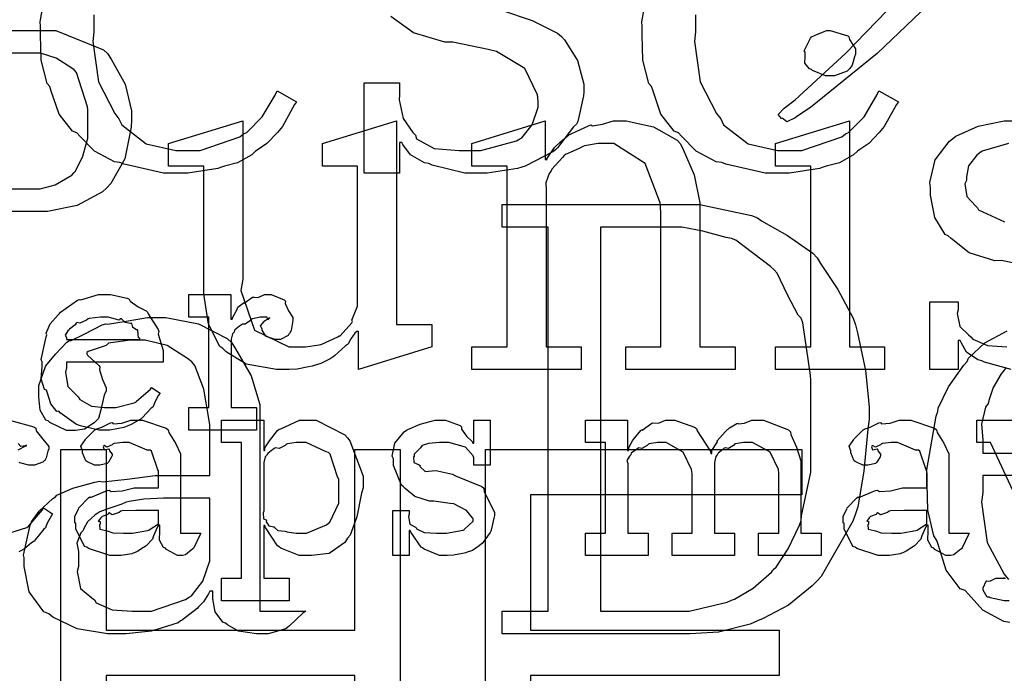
# Model space of a CAD drawing. Extents: x 0 to 8.5, y 0 to 11.
# Tile 274 of 379: x 2.4 to 3, y 8.1 to 8.5. Entities that reach past the tile are written whole.
import ezdxf

# ---------------------------------------------------------------- set-up
doc = ezdxf.new("R2010")
doc.units = 0
doc.layers.get('0').update_dxf_attribs({"linetype": 'CONTINUOUS'})

msp = doc.modelspace()

# ---------------------------------------------------------------- linework, layer by layer
at = {"color": 0}
for points in [[(2.45594, 8.48926), (2.45594, 8.47885), (2.45529, 8.47293), (2.45882, 8.44814), (2.46875, 8.42871), (2.47136, 8.42546), (2.47314, 8.42176), (2.48817, 8.4101), (2.50629, 8.40593), (2.51238, 8.40593), (2.52126, 8.40593), (2.54574, 8.41444), (2.54796, 8.41613), (2.54997, 8.41699), (2.5594, 8.4266), (2.56733, 8.43989), (2.56858, 8.4426), (2.58051, 8.43588), (2.57932, 8.43431), (2.57178, 8.42074), (2.57075, 8.41938), (2.56879, 8.41699), (2.56233, 8.41032), (2.55686, 8.40653), (2.55533, 8.40549), (2.553, 8.40338), (2.54428, 8.39833), (2.53624, 8.39638), (2.53429, 8.39572), (2.53207, 8.39481), (2.51367, 8.39204), (2.5076, 8.39204), (2.5076, 8.39204), (2.49869, 8.39204), (2.47461, 8.39746), (2.472, 8.39854), (2.46858, 8.39908), (2.45632, 8.40554), (2.44732, 8.41482), (2.44553, 8.41678), (2.44282, 8.41786), (2.43457, 8.42839), (2.42979, 8.44243), (2.42882, 8.44521), (2.42719, 8.44706), (2.42356, 8.46143), (2.42318, 8.47711), (2.42318, 8.48232), (2.42296, 8.48508), (2.42839, 8.51606)], [(2.82563, 8.48926), (2.82563, 8.47885), (2.82497, 8.47293), (2.8285, 8.44814), (2.83843, 8.42871), (2.84104, 8.42546), (2.84283, 8.42176), (2.85786, 8.4101), (2.87597, 8.40593), (2.88206, 8.40593), (2.89094, 8.40593), (2.91542, 8.41444), (2.91764, 8.41613), (2.91965, 8.41699), (2.9291, 8.4266), (2.93701, 8.43989), (2.93826, 8.4426), (2.95019, 8.43588), (2.949, 8.43431), (2.94146, 8.42074), (2.94043, 8.41938), (2.93847, 8.41699), (2.93201, 8.41032), (2.92654, 8.40653), (2.92503, 8.40549), (2.92269, 8.40338), (2.91396, 8.39833), (2.90593, 8.39638), (2.90397, 8.39572), (2.90175, 8.39481), (2.88336, 8.39204), (2.87728, 8.39204), (2.87728, 8.39204), (2.86837, 8.39204), (2.84429, 8.39746), (2.84169, 8.39854), (2.83826, 8.39908), (2.82601, 8.40554), (2.817, 8.41482), (2.81521, 8.41678), (2.8125, 8.41786), (2.80425, 8.42839), (2.79949, 8.44243), (2.7985, 8.44521), (2.79688, 8.44706), (2.79324, 8.46143), (2.79286, 8.47711), (2.79286, 8.48232), (2.79264, 8.48508), (2.79807, 8.51606)], [(2.98172, 8.50831), (2.93707, 8.46556), (2.89611, 8.43246), (2.8884, 8.42719), (2.88687, 8.42611), (2.88172, 8.42361), (2.87956, 8.42518), (2.87907, 8.42567), (2.87836, 8.42567), (2.87625, 8.42817), (2.87999, 8.43197), (2.88081, 8.43261), (2.88683, 8.43707), (2.91792, 8.46576), (2.94954, 8.49858)], [(2.70578, 8.49235), (2.72526, 8.48594), (2.74083, 8.47808), (2.74317, 8.47601), (2.74511, 8.47396), (2.75304, 8.46137), (2.75706, 8.44683), (2.75706, 8.44194), (2.75672, 8.43951), (2.75325, 8.42372), (2.7525, 8.42219), (2.75065, 8.42051), (2.74539, 8.41351), (2.74089, 8.40756), (2.73947, 8.40636), (2.73801, 8.40522), (2.72086, 8.39638), (2.71886, 8.39572), (2.71625, 8.39481), (2.69754, 8.39204), (2.69129, 8.39204), (2.69129, 8.39204), (2.68392, 8.39204), (2.66385, 8.39692), (2.66178, 8.39789), (2.65918, 8.39839), (2.65056, 8.40338), (2.64572, 8.40972), (2.64507, 8.41092), (2.64378, 8.41092), (2.64378, 8.39204), (2.62207, 8.39204), (2.62207, 8.4476), (2.64378, 8.4476), (2.64378, 8.44021), (2.64361, 8.43718), (2.64594, 8.42563), (2.65192, 8.4171), (2.65354, 8.41547), (2.65419, 8.41308), (2.66499, 8.40712), (2.68044, 8.40593), (2.68565, 8.40593), (2.69362, 8.40593), (2.71565, 8.41189), (2.71756, 8.41308), (2.71892, 8.41374), (2.72521, 8.42171), (2.72885, 8.43267), (2.72885, 8.43631), (2.72851, 8.44026), (2.72071, 8.45638), (2.70335, 8.4669), (2.69824, 8.46799), (2.67654, 8.47254), (2.6715, 8.4725), (2.65224, 8.47825), (2.63846, 8.48828)], [(2.32693, 8.47965), (2.42199, 8.47965), (2.43257, 8.47965), (2.46186, 8.46793), (2.46431, 8.46556), (2.46669, 8.46213), (2.47526, 8.44672), (2.47906, 8.43028), (2.47906, 8.42475), (2.47889, 8.42025), (2.47504, 8.40082), (2.46636, 8.38558), (2.46386, 8.38308), (2.46132, 8.38064), (2.44569, 8.37213), (2.4274, 8.36854), (2.42133, 8.36854), (2.37381, 8.36854)], [(3.03093, 8.33469), (3.01357, 8.33837), (3.00944, 8.33822), (2.99376, 8.34304), (2.98264, 8.35183), (2.98079, 8.35357), (2.97889, 8.35433), (2.9725, 8.36475), (2.96994, 8.37853), (2.96994, 8.38308), (2.96957, 8.38629), (2.97282, 8.40022), (2.98133, 8.41146), (2.98361, 8.41325), (2.98557, 8.41482), (2.99924, 8.42101), (3.01519, 8.4241), (3.02051, 8.4241)], [(3.0179, 8.41021), (3.00174, 8.40554), (3.00032, 8.40457), (2.99837, 8.403), (2.99328, 8.39654), (2.99208, 8.38971), (2.99208, 8.38743), (2.9911, 8.38547), (2.99219, 8.37761), (2.99767, 8.37185), (2.99881, 8.37071), (2.99946, 8.36947), (3.01531, 8.36203)], [(3.01947, 8.27132), (3.00315, 8.27587), (3.00142, 8.27675), (2.99903, 8.27724), (2.99197, 8.28201), (2.98867, 8.28803), (2.98817, 8.28911), (2.98687, 8.28911), (2.98687, 8.27132), (2.96951, 8.27132), (2.96951, 8.31299), (2.98687, 8.31299), (2.98687, 8.308), (2.98628, 8.30567), (2.9879, 8.29779), (2.99337, 8.29258), (2.99468, 8.2915), (2.99593, 8.28993), (3.00504, 8.28603), (3.01676, 8.28521)], [(3.01872, 8.11583), (3.01497, 8.11649), (3.00211, 8.12349), (2.993, 8.13351), (2.99115, 8.13558), (2.98822, 8.13661), (2.9796, 8.14794), (2.97478, 8.16319), (2.97379, 8.16618), (2.97206, 8.16906), (2.96826, 8.18494), (2.96793, 8.20085), (2.96793, 8.20611), (2.96767, 8.20975), (2.97336, 8.24268), (2.97444, 8.24561), (2.97472, 8.24761), (2.98096, 8.26069), (2.9905, 8.27408), (2.99246, 8.27621), (2.99322, 8.27832), (3.00325, 8.28765), (3.01699, 8.29503)], [(3.01633, 8.27251), (3.01525, 8.271), (3.0134, 8.26878), (3.00836, 8.26036), (3.00581, 8.25239), (3.00526, 8.25037), (3.00364, 8.24821), (3.00119, 8.23779), (3.00201, 8.22803), (3.00201, 8.22478), (3.00201, 8.22), (3.00201, 8.22), (3.10292, 8.22)], [(2.40419, 8.24029), (2.419, 8.23617), (2.42031, 8.23529), (2.42046, 8.23372), (2.42458, 8.22851), (2.42833, 8.22401), (2.42833, 8.2225), (2.42779, 8.22119), (2.4266, 8.21701), (2.42589, 8.2155), (2.42551, 8.21511), (2.42458, 8.21446), (2.41954, 8.21251), (2.41792, 8.21251), (2.41596, 8.21251), (2.41054, 8.21397), (2.4101, 8.21425)], [(3.03851, 8.15826), (3.00683, 8.2264), (2.99837, 8.2264), (2.99837, 8.24029), (3.03396, 8.24029)], [(2.40944, 8.22206), (2.41411, 8.22433), (2.41465, 8.22444), (2.41465, 8.22487), (2.41407, 8.22439), (2.41114, 8.22396), (2.40956, 8.22592)], [(3.13504, 8.20611), (3.00201, 8.20611), (3.00201, 8.19569), (3.00119, 8.18978), (3.00478, 8.16499), (3.01519, 8.14556), (3.01785, 8.14231)], [(2.40369, 8.17085), (2.41476, 8.17432), (2.41575, 8.17497), (2.41596, 8.17535), (2.42449, 8.18511), (2.42507, 8.18625), (2.4305, 8.18257), (2.42964, 8.18121), (2.42736, 8.17681), (2.42654, 8.17469), (2.42617, 8.1741), (2.42518, 8.17318), (2.41986, 8.16656), (2.41922, 8.16585), (2.41775, 8.16471), (2.41331, 8.16118), (2.41075, 8.15978), (2.40989, 8.15935)], [(3.01833, 8.12918), (3.01525, 8.12918), (3.00663, 8.13103), (3.00597, 8.13135), (3.00483, 8.13151), (3.00228, 8.13579), (3.00228, 8.13721), (3.00228, 8.13721), (3.00407, 8.14128), (3.00444, 8.14154), (3.00444, 8.14154), (3.00646, 8.14117), (3.00999, 8.14307), (3.01118, 8.14307), (3.01118, 8.14307), (3.01557, 8.14307)], [(3.01535, 8.14307), (3.01486, 8.14307), (3.01594, 8.14307)]]:
    msp.add_lwpolyline(points, dxfattribs=at)
for points in [[(2.90826, 8.45187), (2.90539, 8.45187), (2.8974, 8.45514), (2.89675, 8.45578), (2.89556, 8.45606), (2.89268, 8.45958), (2.89285, 8.46376), (2.89285, 8.46511), (2.89285, 8.46642), (2.89242, 8.46729), (2.89611, 8.4751), (2.89675, 8.47575), (2.89675, 8.47575), (2.90044, 8.47743), (2.90631, 8.47965), (2.90826, 8.47965), (2.90826, 8.47965), (2.91911, 8.4764), (2.91976, 8.47575), (2.92008, 8.47428), (2.92389, 8.46843), (2.92389, 8.46642), (2.92389, 8.46511), (2.92329, 8.46349), (2.92176, 8.45844), (2.92031, 8.45638), (2.91976, 8.45578), (2.91872, 8.45481), (2.91086, 8.45187), (2.90826, 8.45187)], [(2.37381, 8.38243), (2.42003, 8.38243), (2.42307, 8.38243), (2.43229, 8.38493), (2.44249, 8.39079), (2.4439, 8.39242), (2.44461, 8.39328), (2.44922, 8.40246), (2.45236, 8.41351), (2.45236, 8.41715), (2.45236, 8.43104), (2.45215, 8.43289), (2.44532, 8.45394), (2.4439, 8.45557), (2.44185, 8.45697), (2.43278, 8.46278), (2.42318, 8.46576), (2.42003, 8.46576), (2.37381, 8.46576), (2.37381, 8.38243)], [(2.57433, 8.27132), (2.56808, 8.27132), (2.54949, 8.27458), (2.53722, 8.28217), (2.53526, 8.28435), (2.53326, 8.28549), (2.52636, 8.29926), (2.52354, 8.31788), (2.52354, 8.32406), (2.52354, 8.39632), (2.50185, 8.39632), (2.50185, 8.41021), (2.54742, 8.4241), (2.54742, 8.32687), (2.54633, 8.31993), (2.55464, 8.29562), (2.57574, 8.28521), (2.58279, 8.28521), (2.58594, 8.28521), (2.59429, 8.28651), (2.59538, 8.28674), (2.59597, 8.28689), (2.60579, 8.29139), (2.60667, 8.29194), (2.60732, 8.29199), (2.61436, 8.29997), (2.6149, 8.30083), (2.61453, 8.3016), (2.61794, 8.31033), (2.61794, 8.31321), (2.61794, 8.39632), (2.59646, 8.39632), (2.59646, 8.41021), (2.64182, 8.4241), (2.64182, 8.2991), (2.66351, 8.2991), (2.66351, 8.28521), (2.6186, 8.27132), (2.6186, 8.29476), (2.61751, 8.29476), (2.61637, 8.29362), (2.61344, 8.28961), (2.61236, 8.28733), (2.61187, 8.28674), (2.61062, 8.28592), (2.60385, 8.27974), (2.60297, 8.27914), (2.60113, 8.278), (2.59543, 8.27501), (2.59136, 8.27387), (2.59017, 8.27349), (2.58783, 8.273), (2.58089, 8.2716), (2.57596, 8.27132), (2.57433, 8.27132)], [(2.68821, 8.28521), (2.7099, 8.28521), (2.7099, 8.39632), (2.68821, 8.39632), (2.68821, 8.41021), (2.73313, 8.4241), (2.73313, 8.40044), (2.73443, 8.40044), (2.73426, 8.40076), (2.73904, 8.40782), (2.73964, 8.40847), (2.73964, 8.40847), (2.7424, 8.41103), (2.74783, 8.41553), (2.74875, 8.41607), (2.74918, 8.41618), (2.76014, 8.42139), (2.76133, 8.42171), (2.76221, 8.42117), (2.76844, 8.4221), (2.77513, 8.4241), (2.7774, 8.4241), (2.78299, 8.4241), (2.79981, 8.42057), (2.81429, 8.41237), (2.81625, 8.41), (2.81793, 8.40657), (2.82471, 8.3909), (2.82818, 8.37381), (2.82818, 8.36811), (2.82818, 8.28521), (2.84987, 8.28521), (2.84987, 8.27132), (2.78282, 8.27132), (2.78282, 8.28521), (2.80431, 8.28521), (2.80431, 8.36789), (2.80382, 8.37386), (2.79471, 8.398), (2.77533, 8.41021), (2.76893, 8.41021), (2.76579, 8.41021), (2.75738, 8.40881), (2.75635, 8.40847), (2.7545, 8.40739), (2.74864, 8.40468), (2.74567, 8.40349), (2.74485, 8.40283), (2.74388, 8.40169), (2.73731, 8.39447), (2.73682, 8.3935), (2.73574, 8.39182), (2.73356, 8.38601), (2.73378, 8.38172), (2.73378, 8.38026), (2.73378, 8.28521), (2.75526, 8.28521), (2.75526, 8.27132), (2.68821, 8.27132), (2.68821, 8.28521)], [(2.87463, 8.28521), (2.89632, 8.28521), (2.89632, 8.39632), (2.87463, 8.39632), (2.87463, 8.41021), (2.92019, 8.4241), (2.92019, 8.28521), (2.94168, 8.28521), (2.94168, 8.27132), (2.87463, 8.27132), (2.87463, 8.28521)], [(2.70688, 8.12278), (2.73508, 8.12278), (2.73508, 8.35889), (2.70688, 8.35889), (2.70688, 8.37278), (2.81646, 8.37278), (2.82824, 8.37278), (2.85997, 8.36594), (2.86356, 8.36453), (2.86621, 8.36274), (2.88211, 8.35368), (2.89768, 8.34278), (2.90022, 8.34), (2.90229, 8.33658), (2.91303, 8.32047), (2.92247, 8.30296), (2.92389, 8.29878), (2.92512, 8.29389), (2.93001, 8.27078), (2.93235, 8.24832), (2.93235, 8.24083), (2.93147, 8.23475), (2.92893, 8.20882), (2.92529, 8.18685), (2.92389, 8.18267), (2.92231, 8.17822), (2.90272, 8.14421), (2.90022, 8.14144), (2.89719, 8.13835), (2.88271, 8.12657), (2.86714, 8.11833), (2.86356, 8.11692), (2.8591, 8.1149), (2.83979, 8.10992), (2.82226, 8.10889), (2.81646, 8.10889), (2.70688, 8.10889), (2.70688, 8.12278)], [(2.76719, 8.12278), (2.81299, 8.12278), (2.82167, 8.12278), (2.84511, 8.12842), (2.84771, 8.1295), (2.84956, 8.1301), (2.86094, 8.13699), (2.87218, 8.14675), (2.87397, 8.14882), (2.87511, 8.1499), (2.88249, 8.16103), (2.88949, 8.17572), (2.89046, 8.17854), (2.89063, 8.18143), (2.89632, 8.20828), (2.89632, 8.21718), (2.89632, 8.26449), (2.89615, 8.26779), (2.89144, 8.30007), (2.89046, 8.3029), (2.88867, 8.30469), (2.88217, 8.31733), (2.87571, 8.33057), (2.87397, 8.33262), (2.87158, 8.33464), (2.85032, 8.35086), (2.84771, 8.35194), (2.84435, 8.35254), (2.83008, 8.35628), (2.81722, 8.35889), (2.81299, 8.35889), (2.76719, 8.35889), (2.76719, 8.12278)], [(2.46311, 8.23415), (2.45899, 8.23415), (2.44781, 8.23671), (2.44661, 8.23719), (2.44521, 8.23747), (2.43528, 8.24479), (2.43446, 8.24567), (2.43326, 8.24561), (2.42953, 8.25022), (2.42731, 8.25743), (2.42686, 8.25868), (2.42563, 8.25906), (2.42361, 8.26557), (2.42426, 8.27328), (2.42426, 8.27582), (2.42361, 8.2774), (2.4266, 8.2915), (2.42708, 8.29275), (2.42665, 8.29378), (2.4291, 8.29943), (2.43403, 8.3049), (2.4349, 8.30578), (2.43539, 8.30653), (2.44586, 8.31396), (2.44706, 8.31446), (2.44803, 8.31407), (2.45882, 8.31749), (2.46246, 8.31749), (2.46625, 8.31749), (2.47651, 8.31515), (2.47765, 8.31467), (2.47831, 8.31332), (2.48313, 8.3099), (2.48817, 8.30751), (2.48893, 8.30664), (2.48942, 8.30556), (2.49544, 8.2959), (2.49588, 8.29471), (2.4955, 8.29312), (2.49849, 8.28293), (2.49849, 8.27951), (2.49849, 8.27582), (2.43924, 8.27582), (2.43924, 8.27235), (2.43853, 8.26975), (2.43989, 8.26096), (2.44521, 8.25564), (2.4464, 8.25456), (2.44743, 8.25293), (2.45443, 8.24886), (2.46257, 8.24804), (2.46528, 8.24804), (2.4694, 8.24804), (2.48074, 8.25076), (2.48178, 8.25131), (2.48199, 8.25163), (2.49072, 8.25933), (2.49132, 8.26019), (2.49675, 8.25672), (2.49576, 8.25553), (2.49349, 8.25136), (2.49262, 8.24892), (2.49219, 8.24826), (2.49121, 8.24756), (2.48574, 8.24164), (2.48503, 8.2411), (2.48351, 8.24018), (2.47894, 8.23747), (2.47635, 8.23643), (2.47547, 8.23611), (2.47428, 8.23563), (2.46588, 8.23415), (2.46311, 8.23415)], [(2.51426, 8.24804), (2.52664, 8.24804), (2.52664, 8.3036), (2.51426, 8.3036), (2.51426, 8.31749), (2.5401, 8.31749), (2.5401, 8.30231), (2.54096, 8.30231), (2.54096, 8.30231), (2.54129, 8.3035), (2.54346, 8.30729), (2.54378, 8.30772), (2.54378, 8.30772), (2.54449, 8.30974), (2.54769, 8.31218), (2.54812, 8.3125), (2.54839, 8.31222), (2.55344, 8.31575), (2.55399, 8.31597), (2.55399, 8.31586), (2.55692, 8.3156), (2.56071, 8.31749), (2.56201, 8.31749), (2.56494, 8.31749), (2.57297, 8.31407), (2.57374, 8.31337), (2.57346, 8.31201), (2.57557, 8.30735), (2.57829, 8.30328), (2.57829, 8.30186), (2.57807, 8.30024), (2.57726, 8.29531), (2.57611, 8.29351), (2.57568, 8.29297), (2.57525, 8.29215), (2.57069, 8.28971), (2.56917, 8.28971), (2.56739, 8.28971), (2.56244, 8.29135), (2.56201, 8.29167), (2.56153, 8.29183), (2.5594, 8.29546), (2.5594, 8.29665), (2.55914, 8.29665), (2.55826, 8.29829), (2.56049, 8.30078), (2.56071, 8.301), (2.56065, 8.301), (2.5606, 8.301), (2.56364, 8.30311), (2.56396, 8.30317), (2.56396, 8.30339), (2.56386, 8.303), (2.56287, 8.30186), (2.56239, 8.3036), (2.56222, 8.3036), (2.56164, 8.3036), (2.56028, 8.3036), (2.55985, 8.3036), (2.55811, 8.3036), (2.55344, 8.30251), (2.5529, 8.30231), (2.55214, 8.30137), (2.54889, 8.29921), (2.54699, 8.29915), (2.5466, 8.29883), (2.54551, 8.29807), (2.54243, 8.29551), (2.54221, 8.29438), (2.54204, 8.29406), (2.54112, 8.29335), (2.54031, 8.28999), (2.54031, 8.28885), (2.54031, 8.24804), (2.55593, 8.24804), (2.55593, 8.23415), (2.51426, 8.23415), (2.51426, 8.24804)], [(2.47065, 8.10889), (2.46436, 8.10889), (2.44564, 8.11199), (2.43083, 8.11919), (2.42833, 8.12125), (2.42529, 8.12235), (2.41618, 8.1346), (2.41314, 8.15033), (2.41314, 8.15554), (2.41271, 8.15722), (2.41694, 8.17572), (2.41769, 8.17725), (2.41764, 8.17779), (2.42247, 8.18435), (2.43072, 8.19206), (2.43246, 8.19308), (2.43332, 8.19407), (2.44308, 8.19851), (2.4566, 8.2021), (2.45936, 8.20264), (2.46132, 8.20236), (2.47646, 8.20394), (2.49371, 8.20611), (2.49951, 8.20611), (2.52729, 8.20611), (2.52729, 8.23736), (2.52664, 8.24126), (2.52354, 8.25917), (2.51807, 8.27376), (2.51622, 8.27599), (2.51346, 8.27821), (2.50103, 8.28603), (2.48753, 8.28944), (2.48301, 8.28944), (2.47851, 8.28944), (2.46636, 8.28782), (2.465, 8.28749), (2.46354, 8.28618), (2.45242, 8.2825), (2.45156, 8.28185), (2.45156, 8.28097), (2.4521, 8.28011), (2.45893, 8.27387), (2.45958, 8.27294), (2.45942, 8.27115), (2.46126, 8.26525), (2.46349, 8.25999), (2.46349, 8.25819), (2.46235, 8.25549), (2.46035, 8.24664), (2.45876, 8.24126), (2.45785, 8.24018), (2.45622, 8.23861), (2.45025, 8.23469), (2.44472, 8.23389), (2.44287, 8.23389), (2.43913, 8.23389), (2.42887, 8.23876), (2.4279, 8.23975), (2.42649, 8.24024), (2.42296, 8.24636), (2.42225, 8.25461), (2.42225, 8.25732), (2.42225, 8.26161), (2.42622, 8.27311), (2.42703, 8.27447), (2.42746, 8.27479), (2.43235, 8.28071), (2.4394, 8.28814), (2.44092, 8.28922), (2.442, 8.28917), (2.45042, 8.29335), (2.46104, 8.29883), (2.46326, 8.29943), (2.46436, 8.29926), (2.47575, 8.30111), (2.48899, 8.30333), (2.49343, 8.30333), (2.50011, 8.30333), (2.52018, 8.29943), (2.53792, 8.29031), (2.54075, 8.28771), (2.54297, 8.28412), (2.55263, 8.26742), (2.55789, 8.24978), (2.55789, 8.24388), (2.55789, 8.12278), (2.5861, 8.12278), (2.58447, 8.12185), (2.57617, 8.11372), (2.57503, 8.11301), (2.57383, 8.11199), (2.56299, 8.10889), (2.5594, 8.10889), (2.55578, 8.10889), (2.54492, 8.11051), (2.53814, 8.11431), (2.53683, 8.1154), (2.53521, 8.116), (2.53049, 8.12235), (2.52903, 8.13032), (2.52903, 8.13297), (2.52903, 8.13514), (2.52729, 8.13514), (2.52632, 8.13351), (2.52322, 8.12864), (2.52106, 8.12619), (2.52035, 8.12537), (2.51953, 8.1244), (2.51036, 8.11757), (2.50928, 8.11692), (2.50782, 8.11567), (2.49457, 8.11149), (2.493, 8.11106), (2.49126, 8.11051), (2.47581, 8.10889), (2.47065, 8.10889)], [(2.43924, 8.28971), (2.48415, 8.28971), (2.48415, 8.29058), (2.4834, 8.29085), (2.48307, 8.29542), (2.48286, 8.29579), (2.48215, 8.29574), (2.47999, 8.29725), (2.47939, 8.29964), (2.47894, 8.29992), (2.47825, 8.29953), (2.4751, 8.30018), (2.47287, 8.3024), (2.47222, 8.30251), (2.47151, 8.30165), (2.46468, 8.3036), (2.46246, 8.3036), (2.45996, 8.3036), (2.45318, 8.30274), (2.45247, 8.30251), (2.45139, 8.30165), (2.44743, 8.29986), (2.44553, 8.30018), (2.4451, 8.29992), (2.44456, 8.29878), (2.44097, 8.29622), (2.44075, 8.29579), (2.44, 8.29519), (2.43832, 8.29254), (2.43924, 8.29107), (2.43924, 8.29058), (2.43924, 8.28971)], [(2.47043, 8.15696), (2.46571, 8.15696), (2.45269, 8.16129), (2.45156, 8.16217), (2.45031, 8.16265), (2.44482, 8.17339), (2.44482, 8.17692), (2.44428, 8.17719), (2.44422, 8.1811), (2.44646, 8.1856), (2.44678, 8.18625), (2.44667, 8.18636), (2.45275, 8.19254), (2.4535, 8.19299), (2.454, 8.19276), (2.46419, 8.19689), (2.46544, 8.1971), (2.46658, 8.19635), (2.47342, 8.19672), (2.48074, 8.19863), (2.48324, 8.19863), (2.49561, 8.19863), (2.49561, 8.20904), (2.49528, 8.20958), (2.49143, 8.22114), (2.49061, 8.22185), (2.48876, 8.22185), (2.48296, 8.22413), (2.4776, 8.2264), (2.47586, 8.2264), (2.47385, 8.2264), (2.46843, 8.22586), (2.46783, 8.22575), (2.46718, 8.22499), (2.46403, 8.22358), (2.46229, 8.22461), (2.46197, 8.22444), (2.46197, 8.22424), (2.46169, 8.2239), (2.46224, 8.22194), (2.46511, 8.2225), (2.46544, 8.22228), (2.4656, 8.22136), (2.46718, 8.21929), (2.46718, 8.21858), (2.4669, 8.21761), (2.465, 8.21436), (2.46457, 8.21403), (2.46414, 8.21365), (2.45958, 8.21251), (2.45806, 8.21251), (2.45643, 8.21251), (2.45199, 8.21451), (2.45156, 8.2149), (2.45101, 8.21511), (2.44894, 8.22017), (2.44894, 8.22185), (2.44879, 8.22185), (2.44792, 8.22428), (2.45074, 8.22825), (2.45111, 8.22879), (2.45139, 8.22917), (2.45654, 8.23421), (2.45719, 8.23465), (2.45719, 8.2346), (2.46089, 8.23594), (2.46619, 8.23856), (2.46718, 8.23876), (2.46789, 8.23801), (2.4731, 8.23839), (2.47874, 8.24029), (2.48062, 8.24029), (2.48589, 8.24029), (2.50037, 8.23525), (2.50168, 8.23421), (2.50211, 8.23258), (2.50612, 8.22607), (2.50928, 8.21951), (2.50928, 8.21729), (2.50928, 8.17085), (2.52165, 8.17085), (2.52121, 8.16992), (2.51736, 8.16178), (2.51687, 8.16108), (2.51568, 8.16026), (2.51226, 8.1575), (2.51047, 8.15696), (2.50993, 8.15696), (2.50743, 8.15696), (2.50049, 8.16075), (2.49994, 8.16151), (2.49875, 8.16189), (2.49631, 8.1665), (2.49647, 8.17219), (2.49647, 8.1741), (2.49647, 8.17563), (2.49561, 8.17563), (2.49507, 8.17464), (2.49268, 8.16906), (2.49235, 8.16846), (2.49203, 8.16699), (2.48807, 8.16303), (2.48757, 8.1626), (2.48643, 8.16189), (2.48301, 8.15967), (2.4809, 8.15875), (2.48019, 8.15847), (2.47933, 8.1581), (2.47265, 8.15696), (2.47043, 8.15696)], [(2.53429, 8.14307), (2.54665, 8.14307), (2.54665, 8.2264), (2.53429, 8.2264), (2.53429, 8.24029), (2.56033, 8.24029), (2.56033, 8.22162), (2.56099, 8.22162), (2.56099, 8.22314), (2.56386, 8.22754), (2.56885, 8.23378), (2.56988, 8.23465), (2.57081, 8.23492), (2.58231, 8.24029), (2.58615, 8.24029), (2.59256, 8.24029), (2.61014, 8.23128), (2.61176, 8.22944), (2.61328, 8.22743), (2.62131, 8.20583), (2.62131, 8.19863), (2.62044, 8.19526), (2.61757, 8.18078), (2.61333, 8.16943), (2.61176, 8.16758), (2.61008, 8.16493), (2.60042, 8.15831), (2.58968, 8.15696), (2.58615, 8.15696), (2.58208, 8.15696), (2.5709, 8.16151), (2.56988, 8.16237), (2.56879, 8.16287), (2.56142, 8.17415), (2.56099, 8.1754), (2.56033, 8.1754), (2.56033, 8.14307), (2.57596, 8.14307), (2.57596, 8.12918), (2.53429, 8.12918), (2.53429, 8.14307)], [(2.67182, 8.15696), (2.66835, 8.15696), (2.6589, 8.16097), (2.65793, 8.16174), (2.65696, 8.16217), (2.65067, 8.17139), (2.65033, 8.17236), (2.64968, 8.17236), (2.64968, 8.15696), (2.63971, 8.15696), (2.63971, 8.18474), (2.64968, 8.18474), (2.64968, 8.18235), (2.64925, 8.18099), (2.65001, 8.17622), (2.65349, 8.17443), (2.65424, 8.17389), (2.65414, 8.17344), (2.65886, 8.17122), (2.66644, 8.17085), (2.669, 8.17085), (2.67269, 8.17085), (2.68289, 8.17269), (2.68375, 8.17301), (2.6836, 8.17324), (2.68896, 8.17811), (2.68896, 8.17974), (2.68864, 8.18024), (2.68494, 8.18468), (2.67719, 8.18875), (2.67486, 8.18907), (2.66488, 8.19037), (2.66217, 8.19037), (2.65306, 8.19319), (2.64725, 8.19824), (2.64621, 8.19928), (2.64497, 8.20031), (2.64014, 8.2124), (2.64014, 8.21642), (2.63926, 8.21799), (2.64079, 8.22597), (2.64665, 8.23296), (2.64794, 8.234), (2.64887, 8.23443), (2.65647, 8.23779), (2.66569, 8.24029), (2.66878, 8.24029), (2.67204, 8.24029), (2.68093, 8.23687), (2.68181, 8.23617), (2.68181, 8.23475), (2.68479, 8.23047), (2.68842, 8.22706), (2.68875, 8.22597), (2.6894, 8.22597), (2.6894, 8.24029), (2.69937, 8.24029), (2.69937, 8.21251), (2.6894, 8.21251), (2.6894, 8.21707), (2.68901, 8.21826), (2.68419, 8.22353), (2.6741, 8.2264), (2.67074, 8.2264), (2.6684, 8.2264), (2.66151, 8.22592), (2.65826, 8.22478), (2.6575, 8.22444), (2.65668, 8.22314), (2.65272, 8.2194), (2.65272, 8.21815), (2.65224, 8.2175), (2.65246, 8.21425), (2.65576, 8.21272), (2.65642, 8.21229), (2.65619, 8.21164), (2.6594, 8.20856), (2.6659, 8.20921), (2.66704, 8.20904), (2.67638, 8.20708), (2.67806, 8.20594), (2.69439, 8.19943), (2.69547, 8.1984), (2.69569, 8.19629), (2.69906, 8.18951), (2.70199, 8.18365), (2.70199, 8.18169), (2.70171, 8.17996), (2.70014, 8.17269), (2.69982, 8.17193), (2.69943, 8.17111), (2.69461, 8.1645), (2.69396, 8.1639), (2.69265, 8.16287), (2.68847, 8.1601), (2.68533, 8.15901), (2.6844, 8.15869), (2.68251, 8.15831), (2.67686, 8.15717), (2.67307, 8.15696), (2.67182, 8.15696)], [(2.75797, 8.17085), (2.77035, 8.17085), (2.77035, 8.2264), (2.75797, 8.2264), (2.75797, 8.24029), (2.78381, 8.24029), (2.78381, 8.22162), (2.78444, 8.22162), (2.78444, 8.22162), (2.78472, 8.22374), (2.78694, 8.2276), (2.78728, 8.22814), (2.78722, 8.22819), (2.79194, 8.23378), (2.79249, 8.23421), (2.79286, 8.23406), (2.79878, 8.23833), (2.79943, 8.23856), (2.79943, 8.2385), (2.80274, 8.23833), (2.80707, 8.24029), (2.80854, 8.24029), (2.81293, 8.24029), (2.82503, 8.23594), (2.82611, 8.23508), (2.82661, 8.23356), (2.83458, 8.2214), (2.83501, 8.21967), (2.83567, 8.21967), (2.83567, 8.22146), (2.83876, 8.22629), (2.83914, 8.22683), (2.83897, 8.22743), (2.84381, 8.23307), (2.84435, 8.23356), (2.84435, 8.23356), (2.84636, 8.2354), (2.85101, 8.23807), (2.85172, 8.23833), (2.85189, 8.23796), (2.85574, 8.23833), (2.86019, 8.24029), (2.86171, 8.24029), (2.86724, 8.24029), (2.88276, 8.23432), (2.88385, 8.23312), (2.88417, 8.23144), (2.88758, 8.22364), (2.89035, 8.21517), (2.89035, 8.21229), (2.89035, 8.17085), (2.90272, 8.17085), (2.90272, 8.15696), (2.86431, 8.15696), (2.86431, 8.17085), (2.87668, 8.17085), (2.87668, 8.20751), (2.87651, 8.20996), (2.87147, 8.2206), (2.86057, 8.2264), (2.85693, 8.2264), (2.85508, 8.2264), (2.85015, 8.22569), (2.84956, 8.22553), (2.84896, 8.22467), (2.84586, 8.22282), (2.84369, 8.22319), (2.84326, 8.22293), (2.84233, 8.22217), (2.83957, 8.21983), (2.83908, 8.21907), (2.83892, 8.21881), (2.83811, 8.21789), (2.83718, 8.21419), (2.83718, 8.21294), (2.83718, 8.17085), (2.84956, 8.17085), (2.84956, 8.15696), (2.81114, 8.15696), (2.81114, 8.17085), (2.82351, 8.17085), (2.82351, 8.20751), (2.82314, 8.20996), (2.81803, 8.2206), (2.80746, 8.2264), (2.80399, 8.2264), (2.80214, 8.2264), (2.79715, 8.22569), (2.7966, 8.22553), (2.79585, 8.22467), (2.79258, 8.22282), (2.79069, 8.22319), (2.79031, 8.22293), (2.78922, 8.22217), (2.78614, 8.21983), (2.78586, 8.21903), (2.78575, 8.21881), (2.785, 8.21815), (2.78342, 8.21539), (2.78401, 8.2136), (2.78401, 8.21294), (2.78401, 8.17085), (2.79639, 8.17085), (2.79639, 8.15696), (2.75797, 8.15696), (2.75797, 8.17085)], [(2.94243, 8.15696), (2.93772, 8.15696), (2.92469, 8.16129), (2.92356, 8.16217), (2.92231, 8.16265), (2.91683, 8.17339), (2.91683, 8.17692), (2.91629, 8.17719), (2.91624, 8.1811), (2.91846, 8.1856), (2.91878, 8.18625), (2.91868, 8.18636), (2.92475, 8.19254), (2.92551, 8.19299), (2.926, 8.19276), (2.93619, 8.19689), (2.93744, 8.1971), (2.93858, 8.19635), (2.94542, 8.19672), (2.95275, 8.19863), (2.95524, 8.19863), (2.96761, 8.19863), (2.96761, 8.20904), (2.96729, 8.20958), (2.96343, 8.22114), (2.96263, 8.22185), (2.96078, 8.22185), (2.95497, 8.22413), (2.9496, 8.2264), (2.94786, 8.2264), (2.94586, 8.2264), (2.94043, 8.22586), (2.93983, 8.22575), (2.93918, 8.22499), (2.93604, 8.22358), (2.93431, 8.22461), (2.93397, 8.22444), (2.93397, 8.22424), (2.93371, 8.2239), (2.93425, 8.22194), (2.93713, 8.2225), (2.93744, 8.22228), (2.93761, 8.22136), (2.93918, 8.21929), (2.93918, 8.21858), (2.93892, 8.21761), (2.93701, 8.21436), (2.93658, 8.21403), (2.93614, 8.21365), (2.93158, 8.21251), (2.93007, 8.21251), (2.92844, 8.21251), (2.92399, 8.21451), (2.92356, 8.2149), (2.92301, 8.21511), (2.92096, 8.22017), (2.92096, 8.22185), (2.92079, 8.22185), (2.91992, 8.22428), (2.92275, 8.22825), (2.92312, 8.22879), (2.92339, 8.22917), (2.92854, 8.23421), (2.92919, 8.23465), (2.92919, 8.2346), (2.93289, 8.23594), (2.93821, 8.23856), (2.93918, 8.23876), (2.93989, 8.23801), (2.9451, 8.23839), (2.95074, 8.24029), (2.95264, 8.24029), (2.9579, 8.24029), (2.97239, 8.23525), (2.97368, 8.23421), (2.97412, 8.23258), (2.97814, 8.22607), (2.98128, 8.21951), (2.98128, 8.21729), (2.98128, 8.17085), (2.99365, 8.17085), (2.99322, 8.16992), (2.98936, 8.16178), (2.98888, 8.16108), (2.98768, 8.16026), (2.98426, 8.1575), (2.98247, 8.15696), (2.98193, 8.15696), (2.97944, 8.15696), (2.9725, 8.16075), (2.97194, 8.16151), (2.97076, 8.16189), (2.96832, 8.1665), (2.96847, 8.17219), (2.96847, 8.1741), (2.96847, 8.17563), (2.96761, 8.17563), (2.96707, 8.17464), (2.96468, 8.16906), (2.96436, 8.16846), (2.96403, 8.16699), (2.96007, 8.16303), (2.95958, 8.1626), (2.95844, 8.16189), (2.95503, 8.15967), (2.9529, 8.15875), (2.95221, 8.15847), (2.95133, 8.1581), (2.94467, 8.15696), (2.94243, 8.15696)], [(2.58225, 8.17085), (2.58669, 8.17085), (2.59896, 8.17594), (2.60004, 8.17692), (2.60086, 8.17746), (2.60656, 8.18929), (2.60656, 8.19319), (2.60656, 8.20404), (2.60574, 8.20529), (2.60113, 8.21935), (2.60004, 8.22032), (2.59874, 8.22071), (2.58637, 8.2264), (2.58225, 8.2264), (2.58024, 8.2264), (2.57488, 8.22569), (2.57422, 8.22553), (2.5734, 8.22461), (2.56982, 8.22282), (2.56754, 8.22319), (2.56706, 8.22293), (2.56597, 8.22211), (2.56278, 8.21967), (2.56222, 8.21886), (2.56207, 8.21858), (2.56119, 8.21772), (2.56033, 8.21414), (2.56033, 8.21294), (2.56033, 8.18431), (2.56, 8.18321), (2.56011, 8.17953), (2.56179, 8.17888), (2.56207, 8.17844), (2.5619, 8.17779), (2.56342, 8.17529), (2.56651, 8.17464), (2.56706, 8.17432), (2.567, 8.17426), (2.56901, 8.17236), (2.57357, 8.17188), (2.57422, 8.17171), (2.57443, 8.1715), (2.58029, 8.17085), (2.58225, 8.17085)], [(2.43576, 7.95828), (2.43576, 8.22217), (2.46354, 8.22217), (2.46354, 8.11106), (2.61632, 8.11106), (2.61632, 8.22217), (2.6441, 8.22217), (2.6441, 7.95828), (2.61632, 7.95828), (2.61632, 8.08328), (2.46354, 8.08328), (2.46354, 7.95828), (2.43576, 7.95828)], [(2.69646, 7.95828), (2.69646, 8.22217), (2.8909, 8.22217), (2.8909, 8.19439), (2.72424, 8.19439), (2.72424, 8.11106), (2.87701, 8.11106), (2.87701, 8.08328), (2.72424, 8.08328), (2.72424, 7.98606), (2.8909, 7.98606), (2.8909, 7.95828), (2.69646, 7.95828)], [(2.48367, 8.12278), (2.49137, 8.12278), (2.51232, 8.13004), (2.51449, 8.13146), (2.51585, 8.13222), (2.52294, 8.14133), (2.52729, 8.15381), (2.52729, 8.15793), (2.52729, 8.19222), (2.50276, 8.19222), (2.49869, 8.19222), (2.4866, 8.19163), (2.47765, 8.19026), (2.47586, 8.18983), (2.47314, 8.18858), (2.46457, 8.18565), (2.45958, 8.18386), (2.4585, 8.18311), (2.45671, 8.18201), (2.45199, 8.17768), (2.44982, 8.17356), (2.44937, 8.17247), (2.44797, 8.17096), (2.44558, 8.16465), (2.44656, 8.15944), (2.44656, 8.15771), (2.44656, 8.15033), (2.44575, 8.14725), (2.44769, 8.13678), (2.45469, 8.13092), (2.45632, 8.12972), (2.45742, 8.12799), (2.46724, 8.12364), (2.47954, 8.12278), (2.48367, 8.12278)], [(2.47629, 8.17085), (2.47971, 8.17085), (2.48899, 8.17231), (2.48996, 8.17258), (2.4899, 8.17275), (2.49561, 8.17654), (2.49561, 8.17779), (2.49561, 8.18474), (2.48475, 8.18474), (2.48172, 8.18474), (2.47342, 8.1844), (2.4726, 8.18431), (2.47151, 8.18343), (2.46724, 8.18207), (2.46544, 8.18317), (2.465, 8.183), (2.46463, 8.18218), (2.4611, 8.18104), (2.46089, 8.18083), (2.46029, 8.18024), (2.45871, 8.17817), (2.45979, 8.1779), (2.45979, 8.17779), (2.45979, 8.17626), (2.45942, 8.17583), (2.45969, 8.17324), (2.46338, 8.17242), (2.46414, 8.17215), (2.46414, 8.17215), (2.46761, 8.17101), (2.47412, 8.17085), (2.47629, 8.17085)], [(2.94829, 8.17085), (2.95171, 8.17085), (2.96099, 8.17231), (2.96197, 8.17258), (2.96192, 8.17275), (2.96761, 8.17654), (2.96761, 8.17779), (2.96761, 8.18474), (2.95676, 8.18474), (2.95372, 8.18474), (2.94542, 8.1844), (2.94461, 8.18431), (2.94353, 8.18343), (2.93924, 8.18207), (2.93744, 8.18317), (2.93701, 8.183), (2.93664, 8.18218), (2.93311, 8.18104), (2.93289, 8.18083), (2.93229, 8.18024), (2.93072, 8.17817), (2.93181, 8.1779), (2.93181, 8.17779), (2.93181, 8.17626), (2.93143, 8.17583), (2.93169, 8.17324), (2.93539, 8.17242), (2.93614, 8.17215), (2.93614, 8.17215), (2.93961, 8.17101), (2.94613, 8.17085), (2.94829, 8.17085)]]:
    msp.add_lwpolyline(points, close=True, dxfattribs=at)

doc.saveas('drawing.dxf')
